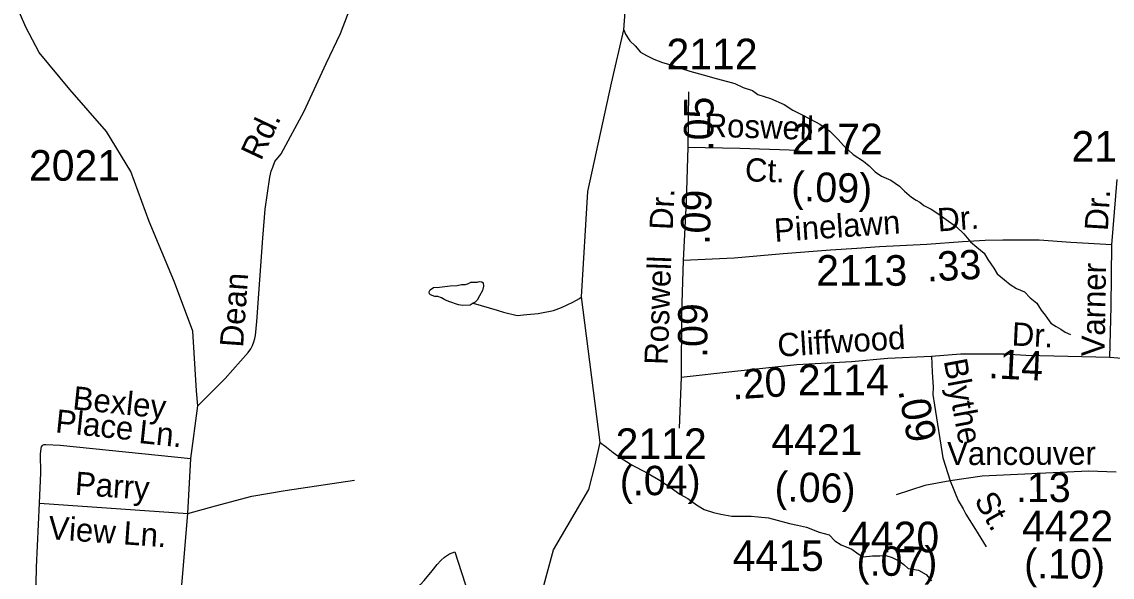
# Model space of a CAD drawing. Extents: x 1547597 to 1699558, y 810033 to 920809.
# Drawn here: x 1680307 to 1684757, y 874799 to 877067 of the extents above; entities that cross this region are included whole.
import ezdxf

# ---------------------------------------------------------------- set-up
doc = ezdxf.new("R2010")
doc.units = 0
for name, color, linetype in [('Exist Hydrographic Creek Single Shore', 7, 'Continuous'), ('Exist Hydrographic Misc Water Feature', 7, 'Continuous'), ('Exist Road Non-System Type 51', 7, 'Continuous'), ('Exist Road Non-System Type 51 Label', 7, 'Continuous'), ('Exist Road Secondary Mileage Hundredths English Label', 7, 'Continuous'), ('Exist Road Secondary Type 51 Attributed', 7, 'Continuous'), ('Exist Road Secondary Type 51 Label', 7, 'Continuous'), ('Exist Road Secondary Type 51 Number Label', 7, 'Continuous')]:
    doc.layers.add(name, color=color, linetype=linetype)

msp = doc.modelspace()

# ---------------------------------------------------------------- linework, layer by layer
at = {"layer": 'Exist Hydrographic Creek Single Shore'}
msp.add_lwpolyline([(1682433.7, 874750), (1682476.6, 874910.1), (1682621.6, 875156.6), (1682647.7, 875257.8), (1682667.2, 875348.2), (1682591.7, 875943.2), (1682617.6, 876374.5), (1682713.7, 876815.6), (1682763.4, 877033.8), (1682818.1, 877768.9), (1683013.1, 878494.2), (1683096.3, 878899.4), (1683046.7, 879037.8), (1682980.7, 879180.3), (1682832.6, 879347.4), (1682759.6, 879565.6), (1682755.6, 879923.5), (1682700.7, 880226.6)], dxfattribs=at)
at = {"layer": 'Exist Hydrographic Misc Water Feature'}
for points in [[(1682763.4, 877033.8), (1682771.1, 877015.7), (1682788.9, 876989.5), (1682810.7, 876969.3), (1682832.4, 876943.1), (1682856.3, 876928.7), (1682886.1, 876914.4), (1682922, 876900), (1682955.8, 876891.7), (1682995.7, 876877.2), (1683033.7, 876864.8), (1683087.5, 876850.2), (1683141.4, 876835.6), (1683187.3, 876823.1), (1683217.2, 876814.8), (1683251, 876798.5), (1683288.9, 876786.1), (1683310.8, 876769.8), (1683362.7, 876753.3), (1683418.4, 876728.7), (1683454.1, 876706.2), (1683485.9, 876689.9), (1683525.8, 876669.4), (1683563.5, 876649.1), (1683605.2, 876620.6), (1683638.9, 876586.3), (1683660.6, 876562), (1683700.3, 876525.6), (1683742, 876497.1), (1683765.8, 876478.8), (1683789.5, 876454.6), (1683815.4, 876436.3), (1683853.3, 876419.9), (1683888.9, 876395.5), (1683908.8, 876375.3), (1683938.6, 876351), (1683956.4, 876338.8), (1683972.3, 876330.6), (1683988.2, 876316.4), (1684018, 876302.1), (1684045.8, 876283.7), (1684079.5, 876259.4), (1684121.3, 876229), (1684151, 876200.6), (1684178.7, 876168.3), (1684204.4, 876146), (1684234.1, 876121.7), (1684249.9, 876095.5), (1684273.5, 876061.2), (1684287.3, 876037), (1684317.1, 876012.7), (1684340.9, 875994.5), (1684366.7, 875978.2), (1684398.6, 875963.8), (1684422.3, 875939.6), (1684450.1, 875917.3), (1684467.8, 875889.1), (1684483.6, 875868.9), (1684493.4, 875854.9), (1684507.2, 875836.6), (1684529, 875822.5), (1684547, 875812.2), (1684564.8, 875800), (1684586.8, 875789.8)], [(1682149.2, 875917.9), (1682137.2, 875910.1), (1682105.1, 875908.4), (1682089.1, 875910.5), (1682049.2, 875925), (1682033.2, 875931.2), (1682019.4, 875939.3), (1682005.4, 875945.5), (1681993.3, 875945.6), (1681975.5, 875951.8), (1681971.5, 875955.8), (1681969.7, 875963.8), (1681973.6, 875971.8), (1681987.8, 875981.7), (1682011.9, 875983.4), (1682055.9, 875989), (1682083.9, 875990.6), (1682102, 875994.5), (1682118, 875994.3), (1682130, 875998.2), (1682140.2, 876004), (1682148.1, 876003.9), (1682160.1, 876003.9), (1682166.1, 876003.7), (1682174.1, 876005.7), (1682184.1, 876005.6), (1682190.2, 876001.5), (1682191.9, 875987.5), (1682187.7, 875969.5), (1682175.5, 875947.6), (1682165.4, 875929.8), (1682157.3, 875921.8), (1682149.2, 875917.9)], [(1682149.2, 875917.9), (1682246.9, 875888.9), (1682272.9, 875880.6), (1682328.8, 875868), (1682368.8, 875871.6), (1682414.9, 875875.1), (1682477.1, 875888.4), (1682509.1, 875900.1), (1682555.4, 875921.6), (1682583.7, 875937.3), (1682591.7, 875943.2)], [(1682667.2, 875348.2), (1682693.2, 875329.9), (1682720.9, 875307.6), (1682752.6, 875285.2), (1682774.5, 875271), (1682798.4, 875256.7), (1682854, 875228.1), (1682905.8, 875197.6), (1682953.5, 875167), (1682993.2, 875138.5), (1683025.1, 875120.3), (1683060.7, 875093.9), (1683092.5, 875075.5), (1683130.5, 875063.1), (1683160.4, 875056.8), (1683204.3, 875048.3), (1683242.3, 875047.9), (1683284.2, 875047.5), (1683312.3, 875045.1), (1683354.3, 875040.7), (1683390.1, 875032.3), (1683440.1, 875017.7), (1683472.1, 875011.5), (1683509.9, 875003), (1683561.8, 874982.5), (1683601.7, 874972), (1683625.4, 874947.7), (1683651.2, 874931.5), (1683695.1, 874912.9), (1683720.9, 874894.7), (1683740.7, 874882.5), (1683778.8, 874886.1), (1683808.8, 874885.8), (1683832.8, 874887.5), (1683858.8, 874879.2), (1683886.7, 874865), (1683906.4, 874850.7), (1683924.3, 874834.5), (1683966.2, 874828.1), (1683998, 874809.7), (1684019.8, 874783.5)], [(1681643.9, 874504.8), (1681635.9, 874506.8), (1681636.1, 874526.8), (1681644.3, 874550.8), (1681652.5, 874568.8), (1681666.8, 874584.6), (1681680.8, 874596.5), (1681701, 874610.2), (1681733.2, 874625.9), (1681791.5, 874655.2), (1681825.8, 874674.9), (1681858, 874698.6), (1681888.3, 874724.2), (1681914.5, 874746), (1681932.7, 874767.8), (1681949, 874785.6), (1681981.3, 874825.3), (1682001.7, 874851), (1682017.8, 874866.9), (1682032, 874880.8), (1682052.3, 874894.6), (1682074.2, 874902.3), (1682130.5, 874729.6)]]:
    msp.add_lwpolyline(points, dxfattribs=at)
at = {"layer": 'Exist Road Non-System Type 51'}
msp.add_line((1680379.1, 875101.4), (1680984, 875059.3), dxfattribs=at)
for points in [[(1680379.1, 875101.4), (1680385, 875225.1), (1680383.6, 875301.2), (1680386.1, 875324.9), (1680387.5, 875331.3), (1680389.9, 875335.3), (1680394.3, 875339.5), (1680397.9, 875341.3), (1680405.8, 875341.1), (1680463.8, 875338.6), (1680997.1, 875283.2)], [(1680984, 875059.3), (1681097.9, 875090.5), (1681246.1, 875129.5), (1681382.5, 875152.6), (1681664.6, 875194.5)], [(1679876.3, 874792.2), (1679884, 874734.3), (1679888.3, 874721.2), (1679897.8, 874701.8), (1679935.3, 874643.7), (1679979.6, 874578.2), (1679997.2, 874553.2), (1679999.1, 874551.8), (1680001.7, 874550.5), (1680005.9, 874549.1), (1680010.5, 874548.9), (1680014.5, 874549.1), (1680056.6, 874571), (1680243.5, 874671.8), (1680315.2, 874713.1), (1680341.6, 874734.5), (1680356.7, 874752.2), (1680362.8, 874762.4), (1680366, 874770.8), (1680366.4, 874839.1), (1680379.1, 875101.4)]]:
    msp.add_lwpolyline(points, dxfattribs=at)
at = {"layer": 'Exist Road Secondary Type 51 Attributed'}
for p, q in [((1683027.4, 876780.7), (1683025.7, 876554.2)), ((1684755.8, 876156), (1684777.6, 876422.4)), ((1682997.4, 875616), (1682989.9, 875407.8))]:
    msp.add_line(p, q, dxfattribs=at)
for points in [[(1681024.8, 875499.2), (1681019.9, 875560.4), (1681005.6, 875803.3), (1680930.7, 876003.3), (1680827.4, 876251.6), (1680752.4, 876455.2), (1680652.5, 876619.5), (1680502.7, 876790.9), (1680377.8, 876941), (1680324.2, 877044.5), (1680249.3, 877219.5), (1680168.4, 877452.8), (1680077.3, 877684.2), (1680031.9, 877789.1), (1679885.9, 878108.4), (1679736.1, 878390.6), (1679561.2, 878626.3), (1679379.2, 878833.4), (1679133, 878987), (1678882.4, 879121.7)], [(1681024.8, 875499.2), (1681137.7, 875610.5), (1681230.5, 875716.9), (1681242.3, 875731.8), (1681249.1, 875744.8), (1681254.3, 875759.8), (1681258.5, 875773.5), (1681260.8, 875785.7), (1681266.9, 875843.6), (1681291.2, 876183.8), (1681300.2, 876301.8), (1681318.9, 876431.7), (1681325.3, 876457.2), (1681330.9, 876473.8), (1681339.6, 876497), (1681365.1, 876527.6), (1681459.2, 876701.6), (1681548.7, 876897.2), (1681607.6, 877019.1), (1681653.6, 877139.7)], [(1683025.7, 876554.2), (1683018.2, 876332.5), (1683006.5, 876092.4)], [(1683025.7, 876554.2), (1683237.4, 876550.9), (1683479.5, 876543.3)], [(1684755.8, 876156), (1684588.8, 876165.6), (1684458.7, 876174.5), (1684310.7, 876175.5), (1684238.8, 876174), (1684146.7, 876168.3), (1684000.8, 876157.5), (1683807.9, 876147.3), (1683714.5, 876141.4), (1683607, 876134), (1683414.7, 876119.2), (1683214.4, 876101), (1683006.5, 876092.4)], [(1684747.1, 875697.4), (1684753.2, 875902.7), (1684755.8, 876156)], [(1683006.5, 876092.4), (1682999.1, 875876.2), (1682997.4, 875616)], [(1684019.2, 875702), (1684137.8, 875710.5), (1684316.8, 875710.5), (1684404.1, 875706.1), (1684747.1, 875697.4)], [(1682997.4, 875616), (1683217, 875640.6), (1683470.1, 875666.8), (1683692.7, 875679.9), (1683841.1, 875693), (1684019.2, 875702)], [(1684019.2, 875702), (1684022.5, 875635.6), (1684027, 875575.1), (1684024.7, 875544.4), (1684031.4, 875500.9), (1684065.9, 875285.9), (1684096.3, 875192.5)], [(1684747.1, 875697.4), (1685006.6, 875676.1), (1685219.5, 875666.3)], [(1680604.9, 872575.8), (1680599.8, 872714.1), (1680602.6, 872816.2), (1680609.2, 872886.3), (1680612.5, 872917.7), (1680620.7, 872950.1), (1680633.8, 872998), (1680681.1, 873143.8), (1680746.3, 873331.6), (1680833.8, 873599), (1680853.4, 873672.1), (1680864.1, 873729.6), (1680877.5, 873811.1), (1680886, 873920.9), (1680911.9, 874161), (1680931.7, 874438.9), (1680962, 874783), (1680984, 875059.3), (1680997.1, 875283.2), (1681024.8, 875499.2)], [(1684773.6, 875227.2), (1684660.7, 875231.6), (1684226.4, 875211.6), (1684096.3, 875192.5)], [(1684096.3, 875192.5), (1683991.9, 875173), (1683875.9, 875135.7)], [(1684096.3, 875192.5), (1684128.9, 875112.1), (1684148.4, 875077.4), (1684159.3, 875055.6), (1684198.6, 874993.7), (1684242.2, 874923)]]:
    msp.add_lwpolyline(points, dxfattribs=at)

# ---------------------------------------------------------------- texts
at = {"layer": 'Exist Road Non-System Type 51 Label'}
for s, rotation, p in [('Bexley', 354.0588, (1680511.6, 875484.9)), ('Place', 354.0588, (1680441.4, 875390.5)), ('Ln.', 354.0588, (1680781.6, 875347.2)), ('Parry', 356.0102, (1680521.9, 875135.5)), ('View', 356.0102, (1680412.7, 874954.5)), ('Ln.', 356.0102, (1680718.8, 874933.2))]:
    msp.add_text(s, height=95, rotation=rotation, dxfattribs=at).set_placement(p)
at = {"layer": 'Exist Road Secondary Mileage Hundredths English Label'}
for s, rotation, p in [('.05', 89.5701, (1683128.7, 876537.6)), ('(.09)', 358.2016, (1683445.9, 876335.7)), ('.09', 87.2103, (1683112.9, 876155.2)), ('.33', 3.0269, (1684002.2, 876005.7)), ('.09', 89.6258, (1683104.5, 875694)), ('.14', 357.2104, (1684250, 875611.8)), ('.20', 3.6122, (1683208.6, 875524.3)), ('.09', 280.4314, (1683883.6, 875561.2)), ('(.04)', 0.0901, (1682747.6, 875133.5)), ('(.06)', 358.2016, (1683378.1, 875110.2)), ('.13', 0.1631, (1684364.7, 875105.2)), ('(.07)', 359.817, (1683713.5, 874804.9)), ('(.10)', 359.817, (1684397.6, 874793.9))]:
    msp.add_text(s, height=120, rotation=rotation, dxfattribs=at).set_placement(p)
at = {"layer": 'Exist Road Secondary Type 51 Label'}
for s, rotation, p in [('Roswell', 358.2016, (1683092.8, 876598.2)), ('Rd.', 64.7632, (1681283, 876496.4)), ('Ct.', 358.2016, (1683257.4, 876415.7)), ('Dr.', 87.2103, (1682963.2, 876215.2)), ('Dr.', 86.6126, (1684739.2, 876211.4)), ('Dr.', 4.2325, (1684046.9, 876210.3)), ('Pinelawn', 3.937, (1683380.5, 876167.8)), ('Roswell', 88.0393, (1682942.7, 875664.7)), ('Varner', 89.0461, (1684725.9, 875699.9)), ('Dean', 85.9142, (1681209.9, 875735.3)), ('Cliffwood', 3.6122, (1683393.8, 875698.7)), ('Dr.', 357.2104, (1684345.4, 875745.2)), ('Blythe', 280.4314, (1684069.3, 875682.8)), ('Vancouver', 0.1631, (1684083.5, 875256.5)), ('St.', 299.6367, (1684191.7, 875114.2))]:
    msp.add_text(s, height=95, rotation=rotation, dxfattribs=at).set_placement(p)
at = {"layer": 'Exist Road Secondary Type 51 Number Label'}
for s, p in [('2112', (1682938, 876872.9)), ('2172', (1683449.1, 876525.9)), ('2115', (1684590.9, 876495.5)), ('2021', (1680336.4, 876417.9)), ('2113', (1683549.2, 875988.9)), ('2114', (1683474, 875541.9)), ('2112', (1682730.5, 875281.7)), ('4421', (1683366, 875297.6)), ('4422', (1684389.1, 874945.7)), ('4420', (1683679.2, 874900.4)), ('4415', (1683208.2, 874824.5))]:
    msp.add_text(s, height=125, dxfattribs=at).set_placement(p)

doc.saveas('drawing.dxf')
